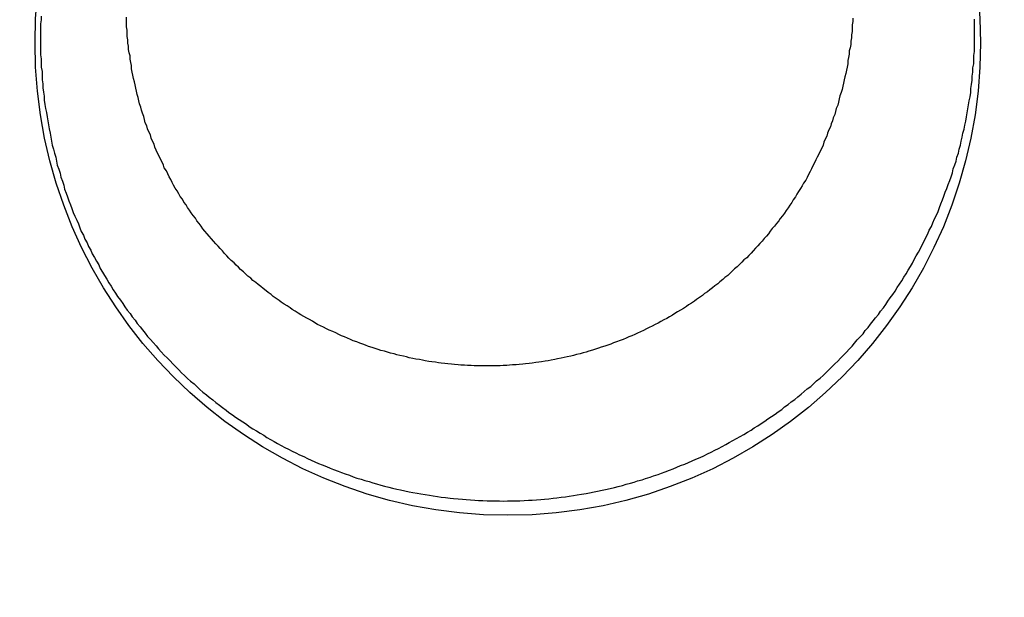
# Model space of a CAD drawing. Header units: millimetres. Extents: x 11979 to 23691, y 12825 to 41978.
# Tile 593 of 656: x 21621.509 to 21622.862, y 40479.935 to 40480.73. Entities that reach past the tile are written whole.
import ezdxf

# ---------------------------------------------------------------- set-up
doc = ezdxf.new("R2010")
doc.units = ezdxf.units.MM
for name, color, linetype in [('- niebieska cienka - izolacja', 120, 'Continuous'), ('-WYMIAR', 8, 'Continuous'), ('PROJEKTOWANE', 5, 'Continuous')]:
    doc.layers.add(name, color=color, linetype=linetype)
doc.styles.get("Standard").update_dxf_attribs({"font": 'arial.ttf'})
doc.dimstyles.new('CZA-KROPKA-50', dxfattribs={"dimtxt": 12, "dimasz": 1, "dimexe": 2, "dimexo": 25, "dimgap": 4, "dimtad": 1, "dimdec": 1, "dimrnd": 0.5, "dimzin": 9, "dimdsep": 46, "dimtxsty": 'Standard', "dimblk": 'CZA-KROPKA', "dimblk1": 'CZA-KROPKA', "dimblk2": 'CZA-KROPKA', "dimsah": 1, "dimcen": -20, "dimse1": 1, "dimse2": 1, "dimclrd": 8, "dimclre": 8, "dimclrt": 9, "dimadec": 0, "dimazin": 0, "dimtfac": 1, "dimtdec": 1, "dimtmove": 1, "dimatfit": 3, "dimldrblk": 'CZA-KROPKA', "dimfxl": 1, "dimtolj": 1, "dimtzin": 9, "dimarcsym": 0})

# ---------------------------------------------------------------- blocks, each defined once
blk = doc.blocks.new('CZA-KROPKA')
at = {"layer": '-WYMIAR', "linetype": 'ByBlock'}
for p, q in [((0, 10), (0, -10)), ((5, 0), (-5, 0))]:
    blk.add_line(p, q, dxfattribs=at)
at = {"layer": '-WYMIAR', "linetype": 'ByBlock', "const_width": 2.5}
blk.add_lwpolyline([(-1.25, 0, 1), (1.25, 0, 1)], format="xyb", close=True, dxfattribs=at)
blk = doc.blocks.new('*D1572')
at = {"layer": '-WYMIAR', "color": 8, "lineweight": -2}
blk.add_line((19929.2678, 40021.6846), (22203.2678, 40021.6846), dxfattribs=at)
at = {"layer": 'Defpoints', "color": 0}
for p in [(19928.2678, 40529.3414), (22204.2678, 40500.3414), (22204.2678, 40021.6846)]:
    blk.add_point(p, dxfattribs=at)
at = {"layer": '-WYMIAR', "color": 8, "lineweight": -2, "rotation": 180}
blk.add_blockref('CZA-KROPKA', (19928.2678, 40021.6846), dxfattribs=at)
at = {"layer": '-WYMIAR', "color": 8, "lineweight": -2}
blk.add_blockref('CZA-KROPKA', (22204.2678, 40021.6846), dxfattribs=at)
at = {"layer": '-WYMIAR', "color": 9, "insert": (21066.2678, 40031.8115), "char_height": 12, "attachment_point": 5}
blk.add_mtext('\\A1;2276', dxfattribs=at)
blk = doc.blocks.new('Pisuar NOVA PRO ze zintegrowanym ceramicznym sitkiem')
for points in [[(-0.013337, -0.226269, 0), (-0.013337, -0.226215, 0), (-0.013337, -0.226162, 0), (-0.013337, -0.226108, 0)], [(-0.026167, -0.226065, 0), (-0.026167, -0.226118, 0), (-0.026177, -0.226171, 0), (-0.026177, -0.226225, 0), (-0.026177, -0.226278, 0), (-0.026177, -0.226332, 0), (-0.026177, -0.226385, 0), (-0.026177, -0.226439, 0), (-0.026177, -0.226492, 0), (-0.026177, -0.226546, 0), (-0.026177, -0.226599, 0)], [(-0.015007, -0.226097, 0), (-0.015007, -0.226142, 0), (-0.015017, -0.226187, 0), (-0.015017, -0.226232, 0), (-0.015017, -0.226277, 0), (-0.015027, -0.226322, 0), (-0.015027, -0.226367, 0), (-0.015037, -0.226411, 0), (-0.015037, -0.226456, 0), (-0.015047, -0.226501, 0), (-0.015057, -0.226546, 0), (-0.015057, -0.22659, 0), (-0.015067, -0.226635, 0), (-0.015077, -0.226679, 0), (-0.015077, -0.226723, 0), (-0.015087, -0.226768, 0), (-0.015097, -0.226812, 0), (-0.015107, -0.226856, 0), (-0.015117, -0.2269, 0), (-0.015127, -0.226944, 0), (-0.015137, -0.226988, 0), (-0.015147, -0.227032, 0), (-0.015157, -0.227076, 0), (-0.015167, -0.227119, 0), (-0.015187, -0.227163, 0), (-0.015197, -0.227206, 0), (-0.015207, -0.227249, 0), (-0.015217, -0.227292, 0), (-0.015237, -0.227336, 0), (-0.015247, -0.227378, 0), (-0.015257, -0.227421, 0), (-0.015277, -0.227464, 0), (-0.015287, -0.227506, 0), (-0.015307, -0.227549, 0), (-0.015317, -0.227591, 0), (-0.015337, -0.227633, 0), (-0.015357, -0.227675, 0), (-0.015367, -0.227717, 0), (-0.015387, -0.227759, 0), (-0.015407, -0.2278, 0), (-0.015417, -0.227842, 0), (-0.015437, -0.227883, 0), (-0.015457, -0.227924, 0), (-0.015477, -0.227965, 0), (-0.015497, -0.228005, 0), (-0.015517, -0.228046, 0), (-0.015537, -0.228086, 0), (-0.015557, -0.228126, 0), (-0.015577, -0.228166, 0), (-0.015597, -0.228206, 0), (-0.015617, -0.228245, 0), (-0.015637, -0.228285, 0), (-0.015657, -0.228324, 0), (-0.015687, -0.228363, 0), (-0.015707, -0.228402, 0), (-0.015727, -0.22844, 0), (-0.015757, -0.228479, 0), (-0.015777, -0.228517, 0), (-0.015797, -0.228554, 0), (-0.015827, -0.228592, 0), (-0.015847, -0.22863, 0), (-0.015877, -0.228667, 0), (-0.015897, -0.228704, 0), (-0.015927, -0.22874, 0), (-0.015947, -0.228777, 0), (-0.015977, -0.228813, 0), (-0.016007, -0.228849, 0), (-0.016027, -0.228885, 0), (-0.016057, -0.22892, 0), (-0.016087, -0.228955, 0), (-0.016117, -0.22899, 0), (-0.016147, -0.229025, 0), (-0.016167, -0.22906, 0), (-0.016197, -0.229094, 0), (-0.016227, -0.229128, 0), (-0.016257, -0.229162, 0), (-0.016287, -0.229195, 0), (-0.016317, -0.229228, 0), (-0.016347, -0.229261, 0), (-0.016377, -0.229294, 0), (-0.016407, -0.229326, 0), (-0.016437, -0.229358, 0), (-0.016467, -0.22939, 0), (-0.016507, -0.229421, 0), (-0.016537, -0.229453, 0), (-0.016567, -0.229484, 0), (-0.016597, -0.229514, 0), (-0.016637, -0.229545, 0), (-0.016667, -0.229575, 0), (-0.016697, -0.229604, 0), (-0.016727, -0.229634, 0), (-0.016767, -0.229663, 0), (-0.016797, -0.229692, 0), (-0.016837, -0.22972, 0), (-0.016867, -0.229749, 0), (-0.016907, -0.229777, 0), (-0.016937, -0.229804, 0), (-0.016977, -0.229832, 0), (-0.017007, -0.229859, 0), (-0.017047, -0.229885, 0), (-0.017077, -0.229912, 0), (-0.017117, -0.229938, 0), (-0.017157, -0.229964, 0), (-0.017187, -0.229989, 0), (-0.017227, -0.230014, 0), (-0.017267, -0.230039, 0), (-0.017297, -0.230063, 0), (-0.017337, -0.230088, 0), (-0.017377, -0.230111, 0), (-0.017417, -0.230135, 0), (-0.017457, -0.230158, 0), (-0.017487, -0.230181, 0), (-0.017527, -0.230203, 0), (-0.017567, -0.230225, 0), (-0.017607, -0.230247, 0), (-0.017647, -0.230268, 0), (-0.017687, -0.230289, 0), (-0.017727, -0.23031, 0), (-0.017767, -0.230331, 0), (-0.017807, -0.230351, 0), (-0.017847, -0.23037, 0), (-0.017887, -0.23039, 0), (-0.017927, -0.230409, 0), (-0.017967, -0.230427, 0), (-0.018007, -0.230445, 0), (-0.018047, -0.230463, 0), (-0.018087, -0.230481, 0), (-0.018127, -0.230498, 0), (-0.018167, -0.230515, 0), (-0.018207, -0.230531, 0), (-0.018257, -0.230548, 0), (-0.018297, -0.230563, 0), (-0.018337, -0.230579, 0), (-0.018377, -0.230594, 0), (-0.018417, -0.230608, 0), (-0.018467, -0.230622, 0), (-0.018507, -0.230636, 0), (-0.018547, -0.23065, 0), (-0.018587, -0.230663, 0), (-0.018637, -0.230676, 0), (-0.018677, -0.230688, 0), (-0.018717, -0.2307, 0), (-0.018757, -0.230712, 0), (-0.018807, -0.230723, 0), (-0.018847, -0.230734, 0), (-0.018887, -0.230744, 0), (-0.018937, -0.230754, 0), (-0.018977, -0.230764, 0), (-0.019017, -0.230773, 0), (-0.019067, -0.230782, 0), (-0.019107, -0.230791, 0), (-0.019157, -0.230799, 0), (-0.019197, -0.230807, 0), (-0.019237, -0.230814, 0), (-0.019287, -0.230821, 0), (-0.019327, -0.230828, 0), (-0.019367, -0.230834, 0), (-0.019417, -0.23084, 0), (-0.019457, -0.230845, 0), (-0.019507, -0.23085, 0), (-0.019547, -0.230855, 0), (-0.019597, -0.230859, 0), (-0.019637, -0.230863, 0), (-0.019687, -0.230866, 0), (-0.019727, -0.230869, 0), (-0.019767, -0.230872, 0), (-0.019817, -0.230874, 0), (-0.019857, -0.230876, 0), (-0.019907, -0.230878, 0), (-0.019947, -0.230879, 0), (-0.019997, -0.230879, 0), (-0.020037, -0.230879, 0), (-0.020087, -0.230879, 0), (-0.020127, -0.230879, 0), (-0.020177, -0.230878, 0), (-0.020217, -0.230877, 0), (-0.020257, -0.230875, 0), (-0.020307, -0.230873, 0), (-0.020347, -0.23087, 0), (-0.020397, -0.230867, 0), (-0.020437, -0.230864, 0), (-0.020487, -0.23086, 0), (-0.020527, -0.230856, 0), (-0.020577, -0.230851, 0), (-0.020617, -0.230846, 0), (-0.020667, -0.230841, 0), (-0.020707, -0.230835, 0), (-0.020747, -0.230829, 0), (-0.020797, -0.230823, 0), (-0.020837, -0.230816, 0), (-0.020887, -0.230809, 0), (-0.020927, -0.230801, 0), (-0.020967, -0.230793, 0), (-0.021017, -0.230784, 0), (-0.021057, -0.230775, 0), (-0.021107, -0.230766, 0), (-0.021147, -0.230756, 0), (-0.021187, -0.230746, 0), (-0.021237, -0.230736, 0), (-0.021277, -0.230725, 0), (-0.021317, -0.230714, 0), (-0.021367, -0.230702, 0), (-0.021407, -0.23069, 0), (-0.021447, -0.230678, 0), (-0.021497, -0.230665, 0), (-0.021537, -0.230652, 0), (-0.021577, -0.230638, 0), (-0.021617, -0.230624, 0), (-0.021667, -0.23061, 0), (-0.021707, -0.230595, 0), (-0.021747, -0.23058, 0), (-0.021787, -0.230564, 0), (-0.021827, -0.230549, 0), (-0.021877, -0.230532, 0), (-0.021917, -0.230516, 0), (-0.021957, -0.230498, 0), (-0.021997, -0.230481, 0), (-0.022037, -0.230463, 0), (-0.022077, -0.230445, 0), (-0.022117, -0.230426, 0), (-0.022157, -0.230407, 0), (-0.022207, -0.230388, 0), (-0.022247, -0.230368, 0), (-0.022287, -0.230348, 0), (-0.022327, -0.230327, 0), (-0.022367, -0.230307, 0), (-0.022407, -0.230285, 0), (-0.022437, -0.230264, 0), (-0.022477, -0.230242, 0), (-0.022517, -0.23022, 0), (-0.022557, -0.230197, 0), (-0.022597, -0.230174, 0), (-0.022637, -0.230151, 0), (-0.022677, -0.230127, 0), (-0.022717, -0.230103, 0), (-0.022747, -0.230078, 0), (-0.022787, -0.230054, 0), (-0.022827, -0.230029, 0), (-0.022867, -0.230003, 0), (-0.022897, -0.229977, 0), (-0.022937, -0.229951, 0), (-0.022977, -0.229925, 0), (-0.023007, -0.229898, 0), (-0.023047, -0.229871, 0), (-0.023077, -0.229844, 0), (-0.023117, -0.229816, 0), (-0.023147, -0.229788, 0), (-0.023187, -0.22976, 0), (-0.023217, -0.229731, 0), (-0.023257, -0.229702, 0), (-0.023287, -0.229673, 0), (-0.023327, -0.229643, 0), (-0.023357, -0.229613, 0), (-0.023387, -0.229583, 0), (-0.023427, -0.229553, 0), (-0.023457, -0.229522, 0), (-0.023487, -0.229491, 0), (-0.023517, -0.22946, 0), (-0.023557, -0.229428, 0), (-0.023587, -0.229396, 0), (-0.023617, -0.229364, 0), (-0.023647, -0.229331, 0), (-0.023677, -0.229298, 0), (-0.023707, -0.229265, 0), (-0.023737, -0.229232, 0), (-0.023767, -0.229198, 0), (-0.023797, -0.229164, 0), (-0.023827, -0.22913, 0), (-0.023857, -0.229096, 0), (-0.023887, -0.229061, 0), (-0.023917, -0.229026, 0), (-0.023947, -0.228991, 0), (-0.023967, -0.228955, 0), (-0.023997, -0.22892, 0), (-0.024027, -0.228884, 0), (-0.024047, -0.228848, 0), (-0.024077, -0.228811, 0), (-0.024107, -0.228774, 0), (-0.024127, -0.228737, 0), (-0.024157, -0.2287, 0), (-0.024177, -0.228663, 0), (-0.024207, -0.228625, 0), (-0.024227, -0.228587, 0), (-0.024257, -0.228549, 0), (-0.024277, -0.228511, 0), (-0.024297, -0.228472, 0), (-0.024327, -0.228433, 0), (-0.024347, -0.228394, 0), (-0.024367, -0.228355, 0), (-0.024387, -0.228315, 0), (-0.024407, -0.228276, 0), (-0.024427, -0.228236, 0), (-0.024447, -0.228196, 0), (-0.024477, -0.228156, 0), (-0.024487, -0.228115, 0), (-0.024507, -0.228075, 0), (-0.024527, -0.228034, 0), (-0.024547, -0.227993, 0), (-0.024567, -0.227952, 0), (-0.024587, -0.227911, 0), (-0.024607, -0.227869, 0), (-0.024617, -0.227828, 0), (-0.024637, -0.227786, 0), (-0.024657, -0.227744, 0), (-0.024667, -0.227702, 0), (-0.024687, -0.22766, 0), (-0.024707, -0.227618, 0), (-0.024717, -0.227575, 0), (-0.024737, -0.227533, 0), (-0.024747, -0.22749, 0), (-0.024757, -0.227447, 0), (-0.024777, -0.227404, 0), (-0.024787, -0.227361, 0), (-0.024797, -0.227318, 0), (-0.024817, -0.227275, 0), (-0.024827, -0.227231, 0), (-0.024837, -0.227188, 0), (-0.024847, -0.227144, 0), (-0.024857, -0.227101, 0), (-0.024867, -0.227057, 0), (-0.024877, -0.227013, 0), (-0.024887, -0.226969, 0), (-0.024897, -0.226925, 0), (-0.024907, -0.226881, 0), (-0.024917, -0.226837, 0), (-0.024927, -0.226793, 0), (-0.024927, -0.226748, 0), (-0.024937, -0.226704, 0), (-0.024947, -0.226659, 0), (-0.024947, -0.226615, 0), (-0.024957, -0.226571, 0), (-0.024967, -0.226526, 0), (-0.024967, -0.226481, 0), (-0.024977, -0.226437, 0), (-0.024977, -0.226392, 0), (-0.024987, -0.226347, 0), (-0.024987, -0.226303, 0), (-0.024987, -0.226258, 0), (-0.024997, -0.226213, 0), (-0.024997, -0.226168, 0), (-0.024997, -0.226123, 0), (-0.024997, -0.226079, 0)], [(-0.026177, -0.226599, 0), (-0.026167, -0.226656, 0), (-0.026167, -0.226713, 0), (-0.026167, -0.22677, 0), (-0.026157, -0.226827, 0), (-0.026157, -0.226884, 0), (-0.026157, -0.226941, 0), (-0.026147, -0.226998, 0), (-0.026147, -0.227055, 0), (-0.026137, -0.227111, 0), (-0.026127, -0.227168, 0), (-0.026127, -0.227225, 0), (-0.026117, -0.227281, 0), (-0.026107, -0.227338, 0), (-0.026097, -0.227394, 0), (-0.026087, -0.227451, 0), (-0.026077, -0.227507, 0), (-0.026067, -0.227563, 0), (-0.026057, -0.227619, 0), (-0.026047, -0.227675, 0), (-0.026037, -0.227731, 0), (-0.026027, -0.227787, 0), (-0.026017, -0.227843, 0), (-0.025997, -0.227898, 0), (-0.025987, -0.227954, 0), (-0.025967, -0.228009, 0), (-0.025957, -0.228064, 0), (-0.025947, -0.228119, 0), (-0.025927, -0.228174, 0), (-0.025907, -0.228229, 0), (-0.025897, -0.228284, 0), (-0.025877, -0.228338, 0), (-0.025857, -0.228392, 0), (-0.025847, -0.228447, 0), (-0.025827, -0.228501, 0), (-0.025807, -0.228554, 0), (-0.025787, -0.228608, 0), (-0.025767, -0.228661, 0), (-0.025747, -0.228715, 0), (-0.025727, -0.228768, 0), (-0.025707, -0.228821, 0), (-0.025677, -0.228873, 0), (-0.025657, -0.228926, 0), (-0.025637, -0.228978, 0), (-0.025617, -0.22903, 0), (-0.025587, -0.229082, 0), (-0.025567, -0.229133, 0), (-0.025537, -0.229185, 0), (-0.025517, -0.229236, 0), (-0.025487, -0.229287, 0), (-0.025467, -0.229337, 0), (-0.025437, -0.229388, 0), (-0.025407, -0.229438, 0), (-0.025377, -0.229488, 0), (-0.025357, -0.229538, 0), (-0.025327, -0.229587, 0), (-0.025297, -0.229636, 0), (-0.025267, -0.229685, 0), (-0.025237, -0.229734, 0), (-0.025207, -0.229782, 0), (-0.025177, -0.22983, 0), (-0.025147, -0.229878, 0), (-0.025117, -0.229925, 0), (-0.025077, -0.229973, 0), (-0.025047, -0.23002, 0), (-0.025017, -0.230066, 0), (-0.024987, -0.230113, 0), (-0.024947, -0.230159, 0), (-0.024917, -0.230205, 0), (-0.024877, -0.23025, 0), (-0.024847, -0.230295, 0), (-0.024807, -0.23034, 0), (-0.024777, -0.230384, 0), (-0.024737, -0.230429, 0), (-0.024707, -0.230472, 0), (-0.024667, -0.230516, 0), (-0.024627, -0.230559, 0), (-0.024587, -0.230602, 0), (-0.024557, -0.230645, 0), (-0.024517, -0.230687, 0), (-0.024477, -0.230729, 0), (-0.024437, -0.23077, 0), (-0.024397, -0.230811, 0), (-0.024357, -0.230852, 0), (-0.024317, -0.230892, 0), (-0.024277, -0.230932, 0), (-0.024237, -0.230972, 0), (-0.024197, -0.231011, 0), (-0.024157, -0.23105, 0), (-0.024117, -0.231089, 0), (-0.024067, -0.231127, 0), (-0.024027, -0.231164, 0), (-0.023987, -0.231202, 0), (-0.023947, -0.231239, 0), (-0.023897, -0.231275, 0), (-0.023857, -0.231311, 0), (-0.023807, -0.231347, 0), (-0.023767, -0.231382, 0), (-0.023717, -0.231417, 0), (-0.023677, -0.231452, 0), (-0.023627, -0.231486, 0), (-0.023587, -0.231519, 0), (-0.023537, -0.231553, 0), (-0.023497, -0.231586, 0), (-0.023447, -0.231618, 0), (-0.023397, -0.23165, 0), (-0.023347, -0.231681, 0), (-0.023307, -0.231713, 0), (-0.023257, -0.231743, 0), (-0.023207, -0.231774, 0), (-0.023157, -0.231803, 0), (-0.023107, -0.231833, 0), (-0.023067, -0.231862, 0), (-0.023017, -0.23189, 0), (-0.022967, -0.231918, 0), (-0.022917, -0.231946, 0), (-0.022867, -0.231973, 0), (-0.022817, -0.232, 0), (-0.022767, -0.232026, 0), (-0.022717, -0.232052, 0), (-0.022667, -0.232077, 0), (-0.022617, -0.232102, 0), (-0.022557, -0.232127, 0), (-0.022507, -0.232151, 0), (-0.022457, -0.232174, 0), (-0.022407, -0.232198, 0), (-0.022357, -0.23222, 0), (-0.022307, -0.232242, 0), (-0.022247, -0.232264, 0), (-0.022197, -0.232285, 0), (-0.022147, -0.232306, 0), (-0.022087, -0.232326, 0), (-0.022037, -0.232346, 0), (-0.021987, -0.232365, 0), (-0.021927, -0.232384, 0), (-0.021877, -0.232403, 0), (-0.021827, -0.232421, 0), (-0.021767, -0.232438, 0), (-0.021717, -0.232455, 0), (-0.021657, -0.232471, 0), (-0.021607, -0.232487, 0), (-0.021557, -0.232503, 0), (-0.021497, -0.232518, 0), (-0.021447, -0.232532, 0), (-0.021387, -0.232546, 0), (-0.021337, -0.23256, 0), (-0.021277, -0.232573, 0), (-0.021227, -0.232585, 0), (-0.021167, -0.232597, 0), (-0.021107, -0.232609, 0), (-0.021057, -0.23262, 0), (-0.020997, -0.23263, 0), (-0.020947, -0.23264, 0), (-0.020887, -0.23265, 0), (-0.020827, -0.232659, 0), (-0.020777, -0.232668, 0), (-0.020717, -0.232676, 0), (-0.020667, -0.232683, 0), (-0.020607, -0.23269, 0), (-0.020547, -0.232697, 0), (-0.020497, -0.232703, 0), (-0.020437, -0.232709, 0), (-0.020377, -0.232714, 0), (-0.020327, -0.232718, 0), (-0.020267, -0.232723, 0), (-0.020207, -0.232726, 0), (-0.020157, -0.232729, 0), (-0.020097, -0.232732, 0), (-0.020037, -0.232734, 0), (-0.019987, -0.232736, 0), (-0.019927, -0.232737, 0), (-0.019867, -0.232737, 0), (-0.019817, -0.232738, 0), (-0.019757, -0.232737, 0), (-0.019697, -0.232736, 0), (-0.019637, -0.232735, 0), (-0.019587, -0.232733, 0), (-0.019527, -0.232731, 0), (-0.019467, -0.232728, 0), (-0.019417, -0.232724, 0), (-0.019357, -0.23272, 0), (-0.019297, -0.232716, 0), (-0.019247, -0.232711, 0), (-0.019187, -0.232706, 0), (-0.019127, -0.2327, 0), (-0.019077, -0.232693, 0), (-0.019017, -0.232686, 0), (-0.018957, -0.232679, 0), (-0.018907, -0.232671, 0), (-0.018847, -0.232662, 0), (-0.018797, -0.232654, 0), (-0.018737, -0.232644, 0), (-0.018677, -0.232634, 0), (-0.018627, -0.232624, 0), (-0.018567, -0.232613, 0), (-0.018517, -0.232601, 0), (-0.018457, -0.232589, 0), (-0.018407, -0.232577, 0), (-0.018347, -0.232564, 0), (-0.018287, -0.232551, 0), (-0.018237, -0.232537, 0), (-0.018177, -0.232523, 0), (-0.018127, -0.232508, 0), (-0.018067, -0.232493, 0), (-0.018017, -0.232477, 0), (-0.017967, -0.232461, 0), (-0.017907, -0.232444, 0), (-0.017857, -0.232427, 0), (-0.017797, -0.232409, 0), (-0.017747, -0.232391, 0), (-0.017687, -0.232373, 0), (-0.017637, -0.232353, 0), (-0.017587, -0.232334, 0), (-0.017527, -0.232314, 0), (-0.017477, -0.232294, 0), (-0.017427, -0.232273, 0), (-0.017377, -0.232251, 0), (-0.017317, -0.23223, 0), (-0.017267, -0.232207, 0), (-0.017217, -0.232185, 0), (-0.017167, -0.232162, 0), (-0.017107, -0.232138, 0), (-0.017057, -0.232114, 0), (-0.017007, -0.23209, 0), (-0.016957, -0.232065, 0), (-0.016907, -0.232039, 0), (-0.016857, -0.232014, 0), (-0.016807, -0.231988, 0), (-0.016757, -0.231961, 0), (-0.016707, -0.231934, 0), (-0.016657, -0.231906, 0), (-0.016607, -0.231878, 0), (-0.016557, -0.23185, 0), (-0.016507, -0.231821, 0), (-0.016457, -0.231792, 0), (-0.016407, -0.231762, 0), (-0.016367, -0.231732, 0), (-0.016317, -0.231702, 0), (-0.016267, -0.231671, 0), (-0.016217, -0.23164, 0), (-0.016177, -0.231608, 0), (-0.016127, -0.231576, 0), (-0.016077, -0.231543, 0), (-0.016037, -0.23151, 0), (-0.015987, -0.231477, 0), (-0.015947, -0.231443, 0), (-0.015897, -0.231409, 0), (-0.015857, -0.231375, 0), (-0.015807, -0.23134, 0), (-0.015767, -0.231305, 0), (-0.015717, -0.231269, 0), (-0.015677, -0.231233, 0), (-0.015637, -0.231196, 0), (-0.015587, -0.23116, 0), (-0.015547, -0.231123, 0), (-0.015507, -0.231085, 0), (-0.015457, -0.231047, 0), (-0.015417, -0.231009, 0), (-0.015377, -0.23097, 0), (-0.015337, -0.230931, 0), (-0.015297, -0.230892, 0), (-0.015257, -0.230852, 0), (-0.015217, -0.230812, 0), (-0.015177, -0.230772, 0), (-0.015137, -0.230731, 0), (-0.015097, -0.23069, 0), (-0.015057, -0.230649, 0), (-0.015017, -0.230607, 0), (-0.014987, -0.230565, 0), (-0.014947, -0.230522, 0), (-0.014907, -0.23048, 0), (-0.014867, -0.230437, 0), (-0.014837, -0.230393, 0), (-0.014797, -0.23035, 0), (-0.014767, -0.230306, 0), (-0.014727, -0.230261, 0), (-0.014697, -0.230217, 0), (-0.014657, -0.230172, 0), (-0.014627, -0.230127, 0), (-0.014587, -0.230081, 0), (-0.014557, -0.230035, 0), (-0.014527, -0.229989, 0), (-0.014497, -0.229943, 0), (-0.014457, -0.229896, 0), (-0.014427, -0.229849, 0), (-0.014397, -0.229802, 0), (-0.014367, -0.229754, 0), (-0.014337, -0.229707, 0), (-0.014307, -0.229659, 0), (-0.014277, -0.22961, 0), (-0.014247, -0.229562, 0), (-0.014217, -0.229513, 0), (-0.014187, -0.229464, 0), (-0.014167, -0.229415, 0), (-0.014137, -0.229365, 0), (-0.014107, -0.229315, 0), (-0.014077, -0.229265, 0), (-0.014057, -0.229215, 0), (-0.014027, -0.229165, 0), (-0.014007, -0.229114, 0), (-0.013977, -0.229063, 0), (-0.013957, -0.229012, 0), (-0.013927, -0.228961, 0), (-0.013907, -0.228909, 0), (-0.013887, -0.228857, 0), (-0.013857, -0.228806, 0), (-0.013837, -0.228753, 0), (-0.013817, -0.228701, 0), (-0.013797, -0.228649, 0), (-0.013777, -0.228596, 0), (-0.013757, -0.228543, 0), (-0.013737, -0.22849, 0), (-0.013717, -0.228437, 0), (-0.013697, -0.228384, 0), (-0.013677, -0.22833, 0), (-0.013657, -0.228276, 0), (-0.013637, -0.228222, 0), (-0.013627, -0.228168, 0), (-0.013607, -0.228114, 0), (-0.013587, -0.22806, 0), (-0.013577, -0.228006, 0), (-0.013557, -0.227951, 0), (-0.013547, -0.227896, 0), (-0.013527, -0.227841, 0), (-0.013517, -0.227787, 0), (-0.013507, -0.227731, 0), (-0.013497, -0.227676, 0), (-0.013477, -0.227621, 0), (-0.013467, -0.227565, 0), (-0.013457, -0.22751, 0), (-0.013447, -0.227454, 0), (-0.013437, -0.227399, 0), (-0.013427, -0.227343, 0), (-0.013417, -0.227287, 0), (-0.013407, -0.227231, 0), (-0.013397, -0.227175, 0), (-0.013387, -0.227118, 0), (-0.013387, -0.227062, 0), (-0.013377, -0.227006, 0), (-0.013367, -0.226949, 0), (-0.013367, -0.226893, 0), (-0.013357, -0.226836, 0), (-0.013357, -0.22678, 0), (-0.013347, -0.226723, 0), (-0.013347, -0.226667, 0), (-0.013347, -0.22661, 0), (-0.013337, -0.226553, 0), (-0.013337, -0.226496, 0), (-0.013337, -0.226439, 0), (-0.013337, -0.226382, 0), (-0.013337, -0.226326, 0), (-0.013337, -0.226269, 0)]]:
    blk.add_polyline3d(points)
blk.add_circle((-0.019753, -0.226434), 0.0065)

msp = doc.modelspace()

# ---------------------------------------------------------------- hatches: boundary and pattern name
at = {"layer": '- niebieska cienka - izolacja'}
h = msp.add_hatch(dxfattribs=at)
h.set_pattern_fill('ANSI31', color=5, scale=10)
h.set_pattern_definition([(315, (8112.473, 14221.135), (19.7999996, -4e-15), [3.394112, -24.607316]), (315, (8112.473, 14240.935), (19.7999996, -4e-15), [3.394112, -24.607316]), (315, (8126.073, 14214.135), (19.7999996, -4e-15), [3.959798, -24.04163]), (315, (8126.073, 14233.935), (19.7999996, -4e-15), [3.959798, -24.04163]), (0, (8122.273, 14219.935), (0, 19.8), [0.2, -19.6]), (90, (8122.473, 14219.935), (-19.8, 1e-15), [0.2, -19.6]), (0, (8122.473, 14220.135), (0, 19.8), [0.2, -19.6]), (0, (8122.673, 14220.135), (0, 19.8), [0.2, -19.6]), (0, (8122.873, 14220.135), (0, 19.8), [0.2, -19.6]), (0, (8123.073, 14220.135), (0, 19.8), [0.2, -19.6]), (90, (8123.273, 14219.935), (-19.8, 1e-15), [0.2, -19.6]), (0, (8123.273, 14219.935), (0, 19.8), [0.2, -19.6]), (90, (8123.473, 14219.735), (-19.8, 1e-15), [0.2, -19.6]), (0, (8123.473, 14219.735), (0, 19.8), [0.2, -19.6]), (90, (8123.673, 14219.535), (-19.8, 1e-15), [0.2, -19.6]), (90, (8123.673, 14219.335), (-19.8, 1e-15), [0.2, -19.6]), (90, (8123.673, 14219.135), (-19.8, 1e-15), [0.2, -19.6]), (90, (8123.673, 14218.935), (-19.8, 1e-15), [0.2, -19.6]), (0, (8123.473, 14218.935), (0, 19.8), [0.2, -19.6]), (90, (8123.473, 14218.735), (-19.8, 1e-15), [0.2, -19.6]), (0, (8123.273, 14218.735), (0, 19.8), [0.2, -19.6]), (90, (8123.273, 14218.535), (-19.8, 1e-15), [0.2, -19.6]), (0, (8123.073, 14218.535), (0, 19.8), [0.2, -19.6]), (0, (8122.873, 14218.535), (0, 19.8), [0.2, -19.6]), (0, (8122.673, 14218.535), (0, 19.8), [0.2, -19.6]), (0, (8122.473, 14218.535), (0, 19.8), [0.2, -19.6]), (90, (8122.473, 14218.535), (-19.8, 1e-15), [0.2, -19.6]), (0, (8122.273, 14218.735), (0, 19.8), [0.2, -19.6]), (90, (8122.273, 14218.735), (-19.8, 1e-15), [0.2, -19.6]), (0, (8122.073, 14218.935), (0, 19.8), [0.2, -19.6]), (90, (8122.073, 14218.935), (-19.8, 1e-15), [0.2, -19.6]), (90, (8122.073, 14219.135), (-19.8, 1e-15), [0.2, -19.6]), (90, (8122.073, 14219.335), (-19.8, 1e-15), [0.2, -19.6]), (90, (8122.073, 14219.535), (-19.8, 1e-15), [0.2, -19.6]), (0, (8122.073, 14219.735), (0, 19.8), [0.2, -19.6]), (90, (8122.273, 14219.735), (-19.8, 1e-15), [0.2, -19.6]), (90, (8119.273, 14202.735), (-19.8, 1e-15), [0.2, -19.6]), (0, (8119.073, 14202.735), (0, 19.8), [0.2, -19.6]), (90, (8119.073, 14202.535), (-19.8, 1e-15), [0.2, -19.6]), (90, (8119.073, 14202.335), (-19.8, 1e-15), [0.2, -19.6]), (90, (8119.073, 14202.135), (-19.8, 1e-15), [0.2, -19.6]), (90, (8119.073, 14201.935), (-19.8, 1e-15), [0.2, -19.6]), (0, (8119.073, 14201.935), (0, 19.8), [0.2, -19.6]), (90, (8119.273, 14201.735), (-19.8, 1e-15), [0.2, -19.6]), (0, (8119.273, 14201.735), (0, 19.8), [0.2, -19.6]), (90, (8119.473, 14201.535), (-19.8, 1e-15), [0.2, -19.6]), (0, (8119.473, 14201.535), (0, 19.8), [0.2, -19.6]), (90, (8119.673, 14201.335), (-19.8, 1e-15), [0.2, -19.6]), (0, (8119.673, 14201.335), (0, 19.8), [0.2, -19.6]), (0, (8119.873, 14201.335), (0, 19.8), [0.2, -19.6]), (0, (8120.073, 14201.335), (0, 19.8), [0.2, -19.6]), (0, (8120.273, 14201.335), (0, 19.8), [0.2, -19.6]), (90, (8120.473, 14201.335), (-19.8, 1e-15), [0.2, -19.6]), (0, (8120.473, 14201.535), (0, 19.8), [0.2, -19.6]), (90, (8120.673, 14201.535), (-19.8, 1e-15), [0.2, -19.6]), (0, (8120.673, 14201.735), (0, 19.8), [0.2, -19.6]), (90, (8120.873, 14201.735), (-19.8, 1e-15), [0.2, -19.6]), (0, (8120.873, 14201.935), (0, 19.8), [0.2, -19.6]), (90, (8121.073, 14201.935), (-19.8, 1e-15), [0.2, -19.6]), (90, (8121.073, 14202.135), (-19.8, 1e-15), [0.2, -19.6]), (90, (8121.073, 14202.335), (-19.8, 1e-15), [0.2, -19.6]), (90, (8121.073, 14202.535), (-19.8, 1e-15), [0.2, -19.6]), (0, (8120.873, 14202.735), (0, 19.8), [0.2, -19.6]), (90, (8120.873, 14202.735), (-19.8, 1e-15), [0.2, -19.6]), (0, (8120.673, 14202.935), (0, 19.8), [0.2, -19.6]), (90, (8120.673, 14202.935), (-19.8, 1e-15), [0.2, -19.6]), (0, (8120.473, 14203.135), (0, 19.8), [0.2, -19.6]), (90, (8120.473, 14203.135), (-19.8, 1e-15), [0.2, -19.6]), (0, (8120.273, 14203.335), (0, 19.8), [0.2, -19.6]), (0, (8120.073, 14203.335), (0, 19.8), [0.2, -19.6]), (0, (8119.873, 14203.335), (0, 19.8), [0.2, -19.6]), (0, (8119.673, 14203.335), (0, 19.8), [0.2, -19.6]), (90, (8119.673, 14203.135), (-19.8, 1e-15), [0.2, -19.6]), (0, (8119.473, 14203.135), (0, 19.8), [0.2, -19.6]), (90, (8119.473, 14202.935), (-19.8, 1e-15), [0.2, -19.6]), (0, (8119.273, 14202.935), (0, 19.8), [0.2, -19.6]), (90, (8122.273, 14203.335), (-19.8, 1e-15), [0.2, -19.6]), (0, (8122.273, 14203.535), (0, 19.8), [0.2, -19.6]), (90, (8122.473, 14203.535), (-19.8, 1e-15), [0.2, -19.6]), (0, (8122.473, 14203.735), (0, 19.8), [0.2, -19.6]), (0, (8122.673, 14203.735), (0, 19.8), [0.2, -19.6]), (0, (8122.873, 14203.735), (0, 19.8), [0.2, -19.6]), (0, (8123.073, 14203.735), (0, 19.8), [0.2, -19.6]), (0, (8123.273, 14203.735), (0, 19.8), [0.2, -19.6]), (0, (8123.473, 14203.735), (0, 19.8), [0.2, -19.6]), (90, (8123.673, 14203.535), (-19.8, 1e-15), [0.2, -19.6]), (0, (8123.673, 14203.535), (0, 19.8), [0.2, -19.6]), (90, (8123.873, 14203.335), (-19.8, 1e-15), [0.2, -19.6]), (0, (8123.873, 14203.335), (0, 19.8), [0.2, -19.6]), (90, (8124.073, 14203.135), (-19.8, 1e-15), [0.2, -19.6]), (0, (8124.073, 14203.135), (0, 19.8), [0.2, -19.6]), (90, (8124.273, 14202.935), (-19.8, 1e-15), [0.2, -19.6]), (90, (8124.273, 14202.735), (-19.8, 1e-15), [0.2, -19.6]), (90, (8124.273, 14202.535), (-19.8, 1e-15), [0.2, -19.6]), (90, (8124.273, 14202.335), (-19.8, 1e-15), [0.2, -19.6]), (90, (8124.273, 14202.135), (-19.8, 1e-15), [0.2, -19.6]), (90, (8124.273, 14201.935), (-19.8, 1e-15), [0.2, -19.6]), (0, (8124.073, 14201.935), (0, 19.8), [0.2, -19.6]), (90, (8124.073, 14201.735), (-19.8, 1e-15), [0.2, -19.6]), (0, (8123.873, 14201.735), (0, 19.8), [0.2, -19.6]), (90, (8123.873, 14201.535), (-19.8, 1e-15), [0.2, -19.6]), (0, (8123.673, 14201.535), (0, 19.8), [0.2, -19.6]), (90, (8123.673, 14201.335), (-19.8, 1e-15), [0.2, -19.6]), (0, (8123.473, 14201.335), (0, 19.8), [0.2, -19.6]), (0, (8123.273, 14201.335), (0, 19.8), [0.2, -19.6]), (0, (8123.073, 14201.335), (0, 19.8), [0.2, -19.6]), (0, (8122.873, 14201.335), (0, 19.8), [0.2, -19.6]), (0, (8122.673, 14201.335), (0, 19.8), [0.2, -19.6]), (0, (8122.473, 14201.335), (0, 19.8), [0.2, -19.6]), (90, (8122.473, 14201.335), (-19.8, 1e-15), [0.2, -19.6]), (0, (8122.273, 14201.535), (0, 19.8), [0.2, -19.6]), (90, (8122.273, 14201.535), (-19.8, 1e-15), [0.2, -19.6]), (0, (8122.073, 14201.735), (0, 19.8), [0.2, -19.6]), (90, (8122.073, 14201.735), (-19.8, 1e-15), [0.2, -19.6]), (0, (8121.873, 14201.935), (0, 19.8), [0.2, -19.6]), (90, (8121.873, 14201.935), (-19.8, 1e-15), [0.2, -19.6]), (90, (8121.873, 14202.135), (-19.8, 1e-15), [0.2, -19.6]), (90, (8121.873, 14202.335), (-19.8, 1e-15), [0.2, -19.6]), (90, (8121.873, 14202.535), (-19.8, 1e-15), [0.2, -19.6]), (90, (8121.873, 14202.735), (-19.8, 1e-15), [0.2, -19.6]), (90, (8121.873, 14202.935), (-19.8, 1e-15), [0.2, -19.6]), (0, (8121.873, 14203.135), (0, 19.8), [0.2, -19.6]), (90, (8122.073, 14203.135), (-19.8, 1e-15), [0.2, -19.6]), (0, (8122.073, 14203.335), (0, 19.8), [0.2, -19.6]), (0, (8114.073, 14217.935), (0, 19.8), [0.2, -19.6]), (90, (8114.273, 14217.935), (-19.8, 1e-15), [0.2, -19.6]), (0, (8114.273, 14218.135), (0, 19.8), [0.2, -19.6]), (0, (8114.473, 14218.135), (0, 19.8), [0.2, -19.6]), (0, (8114.673, 14218.135), (0, 19.8), [0.2, -19.6]), (0, (8114.873, 14218.135), (0, 19.8), [0.2, -19.6]), (90, (8115.073, 14217.935), (-19.8, 1e-15), [0.2, -19.6]), (0, (8115.073, 14217.935), (0, 19.8), [0.2, -19.6]), (90, (8115.273, 14217.735), (-19.8, 1e-15), [0.2, -19.6]), (0, (8115.273, 14217.735), (0, 19.8), [0.2, -19.6]), (90, (8115.473, 14217.535), (-19.8, 1e-15), [0.2, -19.6]), (90, (8115.473, 14217.335), (-19.8, 1e-15), [0.2, -19.6]), (90, (8115.473, 14217.135), (-19.8, 1e-15), [0.2, -19.6]), (90, (8115.473, 14216.935), (-19.8, 1e-15), [0.2, -19.6]), (0, (8115.273, 14216.935), (0, 19.8), [0.2, -19.6]), (90, (8115.273, 14216.735), (-19.8, 1e-15), [0.2, -19.6]), (0, (8115.073, 14216.735), (0, 19.8), [0.2, -19.6]), (90, (8115.073, 14216.535), (-19.8, 1e-15), [0.2, -19.6]), (0, (8114.873, 14216.535), (0, 19.8), [0.2, -19.6]), (0, (8114.673, 14216.535), (0, 19.8), [0.2, -19.6]), (0, (8114.473, 14216.535), (0, 19.8), [0.2, -19.6]), (0, (8114.273, 14216.535), (0, 19.8), [0.2, -19.6]), (90, (8114.273, 14216.535), (-19.8, 1e-15), [0.2, -19.6]), (0, (8114.073, 14216.735), (0, 19.8), [0.2, -19.6]), (90, (8114.073, 14216.735), (-19.8, 1e-15), [0.2, -19.6]), (0, (8113.873, 14216.935), (0, 19.8), [0.2, -19.6]), (90, (8113.873, 14216.935), (-19.8, 1e-15), [0.2, -19.6]), (90, (8113.873, 14217.135), (-19.8, 1e-15), [0.2, -19.6]), (90, (8113.873, 14217.335), (-19.8, 1e-15), [0.2, -19.6]), (90, (8113.873, 14217.535), (-19.8, 1e-15), [0.2, -19.6]), (0, (8113.873, 14217.735), (0, 19.8), [0.2, -19.6]), (90, (8114.073, 14217.735), (-19.8, 1e-15), [0.2, -19.6]), (90, (8111.073, 14216.735), (-19.8, 1e-15), [0.2, -19.6]), (0, (8111.073, 14216.935), (0, 19.8), [0.2, -19.6]), (90, (8111.273, 14216.935), (-19.8, 1e-15), [0.2, -19.6]), (0, (8111.273, 14217.135), (0, 19.8), [0.2, -19.6]), (0, (8111.473, 14217.135), (0, 19.8), [0.2, -19.6]), (0, (8111.673, 14217.135), (0, 19.8), [0.2, -19.6]), (0, (8111.873, 14217.135), (0, 19.8), [0.2, -19.6]), (0, (8112.073, 14217.135), (0, 19.8), [0.2, -19.6]), (0, (8112.273, 14217.135), (0, 19.8), [0.2, -19.6]), (90, (8112.473, 14216.935), (-19.8, 1e-15), [0.2, -19.6]), (0, (8112.473, 14216.935), (0, 19.8), [0.2, -19.6]), (90, (8112.673, 14216.735), (-19.8, 1e-15), [0.2, -19.6]), (0, (8112.673, 14216.735), (0, 19.8), [0.2, -19.6]), (90, (8112.873, 14216.535), (-19.8, 1e-15), [0.2, -19.6]), (0, (8112.873, 14216.535), (0, 19.8), [0.2, -19.6]), (90, (8113.073, 14216.335), (-19.8, 1e-15), [0.2, -19.6]), (90, (8113.073, 14216.135), (-19.8, 1e-15), [0.2, -19.6]), (90, (8113.073, 14215.935), (-19.8, 1e-15), [0.2, -19.6]), (90, (8113.073, 14215.735), (-19.8, 1e-15), [0.2, -19.6]), (90, (8113.073, 14215.535), (-19.8, 1e-15), [0.2, -19.6]), (90, (8113.073, 14215.335), (-19.8, 1e-15), [0.2, -19.6]), (0, (8112.873, 14215.335), (0, 19.8), [0.2, -19.6]), (90, (8112.873, 14215.135), (-19.8, 1e-15), [0.2, -19.6]), (0, (8112.673, 14215.135), (0, 19.8), [0.2, -19.6]), (90, (8112.673, 14214.935), (-19.8, 1e-15), [0.2, -19.6]), (0, (8112.473, 14214.935), (0, 19.8), [0.2, -19.6]), (90, (8112.473, 14214.735), (-19.8, 1e-15), [0.2, -19.6]), (0, (8112.273, 14214.735), (0, 19.8), [0.2, -19.6]), (0, (8112.073, 14214.735), (0, 19.8), [0.2, -19.6]), (0, (8111.873, 14214.735), (0, 19.8), [0.2, -19.6]), (0, (8111.673, 14214.735), (0, 19.8), [0.2, -19.6]), (0, (8111.473, 14214.735), (0, 19.8), [0.2, -19.6]), (0, (8111.273, 14214.735), (0, 19.8), [0.2, -19.6]), (90, (8111.273, 14214.735), (-19.8, 1e-15), [0.2, -19.6]), (0, (8111.073, 14214.935), (0, 19.8), [0.2, -19.6]), (90, (8111.073, 14214.935), (-19.8, 1e-15), [0.2, -19.6]), (0, (8110.873, 14215.135), (0, 19.8), [0.2, -19.6]), (90, (8110.873, 14215.135), (-19.8, 1e-15), [0.2, -19.6]), (0, (8110.673, 14215.335), (0, 19.8), [0.2, -19.6]), (90, (8110.673, 14215.335), (-19.8, 1e-15), [0.2, -19.6]), (90, (8110.673, 14215.535), (-19.8, 1e-15), [0.2, -19.6]), (90, (8110.673, 14215.735), (-19.8, 1e-15), [0.2, -19.6]), (90, (8110.673, 14215.935), (-19.8, 1e-15), [0.2, -19.6]), (90, (8110.673, 14216.135), (-19.8, 1e-15), [0.2, -19.6]), (90, (8110.673, 14216.335), (-19.8, 1e-15), [0.2, -19.6]), (0, (8110.673, 14216.535), (0, 19.8), [0.2, -19.6]), (90, (8110.873, 14216.535), (-19.8, 1e-15), [0.2, -19.6]), (0, (8110.873, 14216.735), (0, 19.8), [0.2, -19.6]), (90, (8113.273, 14214.335), (-19.8, 1e-15), [0.2, -19.6]), (0, (8113.073, 14214.335), (0, 19.8), [0.2, -19.6]), (90, (8113.073, 14214.135), (-19.8, 1e-15), [0.2, -19.6]), (90, (8113.073, 14213.935), (-19.8, 1e-15), [0.2, -19.6]), (90, (8113.073, 14213.735), (-19.8, 1e-15), [0.2, -19.6]), (90, (8113.073, 14213.535), (-19.8, 1e-15), [0.2, -19.6]), (0, (8113.073, 14213.535), (0, 19.8), [0.2, -19.6]), (90, (8113.273, 14213.335), (-19.8, 1e-15), [0.2, -19.6]), (0, (8113.273, 14213.335), (0, 19.8), [0.2, -19.6]), (90, (8113.473, 14213.135), (-19.8, 1e-15), [0.2, -19.6]), (0, (8113.473, 14213.135), (0, 19.8), [0.2, -19.6]), (90, (8113.673, 14212.935), (-19.8, 1e-15), [0.2, -19.6]), (0, (8113.673, 14212.935), (0, 19.8), [0.2, -19.6]), (0, (8113.873, 14212.935), (0, 19.8), [0.2, -19.6]), (0, (8114.073, 14212.935), (0, 19.8), [0.2, -19.6]), (0, (8114.273, 14212.935), (0, 19.8), [0.2, -19.6]), (90, (8114.473, 14212.935), (-19.8, 1e-15), [0.2, -19.6]), (0, (8114.473, 14213.135), (0, 19.8), [0.2, -19.6]), (90, (8114.673, 14213.135), (-19.8, 1e-15), [0.2, -19.6]), (0, (8114.673, 14213.335), (0, 19.8), [0.2, -19.6]), (90, (8114.873, 14213.335), (-19.8, 1e-15), [0.2, -19.6]), (0, (8114.873, 14213.535), (0, 19.8), [0.2, -19.6]), (90, (8115.073, 14213.535), (-19.8, 1e-15), [0.2, -19.6]), (90, (8115.073, 14213.735), (-19.8, 1e-15), [0.2, -19.6]), (90, (8115.073, 14213.935), (-19.8, 1e-15), [0.2, -19.6]), (90, (8115.073, 14214.135), (-19.8, 1e-15), [0.2, -19.6]), (0, (8114.873, 14214.335), (0, 19.8), [0.2, -19.6]), (90, (8114.873, 14214.335), (-19.8, 1e-15), [0.2, -19.6]), (0, (8114.673, 14214.535), (0, 19.8), [0.2, -19.6]), (90, (8114.673, 14214.535), (-19.8, 1e-15), [0.2, -19.6]), (0, (8114.473, 14214.735), (0, 19.8), [0.2, -19.6]), (90, (8114.473, 14214.735), (-19.8, 1e-15), [0.2, -19.6]), (0, (8114.273, 14214.935), (0, 19.8), [0.2, -19.6]), (0, (8114.073, 14214.935), (0, 19.8), [0.2, -19.6]), (0, (8113.873, 14214.935), (0, 19.8), [0.2, -19.6]), (0, (8113.673, 14214.935), (0, 19.8), [0.2, -19.6]), (90, (8113.673, 14214.735), (-19.8, 1e-15), [0.2, -19.6]), (0, (8113.473, 14214.735), (0, 19.8), [0.2, -19.6]), (90, (8113.473, 14214.535), (-19.8, 1e-15), [0.2, -19.6]), (0, (8113.273, 14214.535), (0, 19.8), [0.2, -19.6]), (315, (8123.673, 14206.535), (19.7999996, -4e-15), [4.24264, -23.758788]), (315, (8123.673, 14226.335), (19.7999996, -4e-15), [4.24264, -23.758788]), (315, (8119.673, 14204.135), (19.7999996, -4e-15), [3.959798, -24.04163]), (315, (8119.673, 14223.935), (19.7999996, -4e-15), [3.959798, -24.04163]), (315, (8116.073, 14210.935), (19.7999996, -4e-15), [4.24264, -23.758788]), (315, (8116.073, 14230.735), (19.7999996, -4e-15), [4.24264, -23.758788]), (315, (8113.473, 14216.735), (19.7999996, -4e-15), [3.676956, -24.324474]), (315, (8113.473, 14236.535), (19.7999996, -4e-15), [3.676956, -24.324474]), (315, (8120.273, 14212.535), (19.7999996, -4e-15), [4.24264, -23.758788]), (315, (8120.273, 14232.335), (19.7999996, -4e-15), [4.24264, -23.758788]), (315, (8118.273, 14218.335), (19.7999996, -4e-15), [3.676956, -24.324474]), (315, (8118.273, 14238.135), (19.7999996, -4e-15), [3.676956, -24.324474]), (315, (8116.473, 14203.935), (19.7999996, -4e-15), [3.676956, -24.324474]), (315, (8116.473, 14223.735), (19.7999996, -4e-15), [3.676956, -24.324474]), (315, (8109.073, 14206.935), (19.7999996, -4e-15), [3.676956, -24.324474]), (315, (8109.073, 14226.735), (19.7999996, -4e-15), [3.676956, -24.324474])])
h.paths.add_polyline_path([(21952.2678, 40503.3414), (21958.2678, 40503.3414), (21958.2678, 40413.3414), (21972.2678, 40413.3414), (21972.2678, 40407.3414), (21932.2678, 40407.3414), (21932.2678, 40413.3414), (21952.2678, 40413.3414)])
h.paths.add_polyline_path([(21840.2678, 40346.3414), (21852.2678, 40346.3414), (21852.2678, 40503.3414), (21840.2678, 40503.3414)])
h.paths.add_polyline_path([(21673.2678, 40403.3414), (21670.6346, 40403.3414), (21670.6346, 40391.3414), (21690.6346, 40391.3414), (21690.6346, 40403.3414), (21685.2678, 40403.3414), (21685.2678, 40457.3914, 0.043228), (21673.2678, 40455.8323)])
h.paths.add_polyline_path([(21782.2678, 40391.3414), (21782.2678, 40400.3414), (21797.2427, 40400.3414), (21797.2427, 40403.3414), (21840.2678, 40403.3414), (21840.2678, 40391.3414)])
h.paths.add_polyline_path([(21673.2678, 40455.8323, -0.043228), (21685.2678, 40457.3914), (21685.2678, 40503.3414), (21673.2678, 40503.3414)])
h.paths.add_polyline_path([(21571.2678, 40391.3414), (21580.6346, 40391.3414), (21580.6346, 40403.3414), (21571.2678, 40403.3414)])
h.paths.add_polyline_path([(21782.2678, 40400.3414), (21797.2427, 40400.3414), (21797.2427, 40403.3414), (21782.2678, 40403.3414)])
h.paths.add_polyline_path([(21978.2678, 40407.3414), (21978.2678, 40413.3414), (21972.2678, 40413.3414), (21972.2678, 40407.3414)])
h.paths.add_polyline_path([(21819.2064, 40363.4703), (21837.2801, 40363.4703), (21837.2801, 40396.2125), (21819.2064, 40396.2125)], flags=24)

# ---------------------------------------------------------------- block references
at = {"layer": 'PROJEKTOWANE', "xscale": 100, "yscale": 100, "zscale": 100, "rotation": 359.9999999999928}
msp.add_blockref('Pisuar NOVA PRO ze zintegrowanym ceramicznym sitkiem', (21624.1549, 40503.3414), dxfattribs=at)

# ---------------------------------------------------------------- dimensions: what is measured, and where the dimension line sits
at = {"layer": '-WYMIAR'}
dim = msp.add_linear_dim(base=(22204.2678, 40021.6846), p1=(19928.2678, 40529.3414), p2=(22204.2678, 40500.3414), dimstyle='CZA-KROPKA-50', override={"dimfxl": 0, "dimfxlon": 1}, dxfattribs=at)
dim.commit()
dim.dimension.update_dxf_attribs({"geometry": '*D1572', "text_midpoint": (21066.2678, 40031.8115)})

doc.saveas('drawing.dxf')
